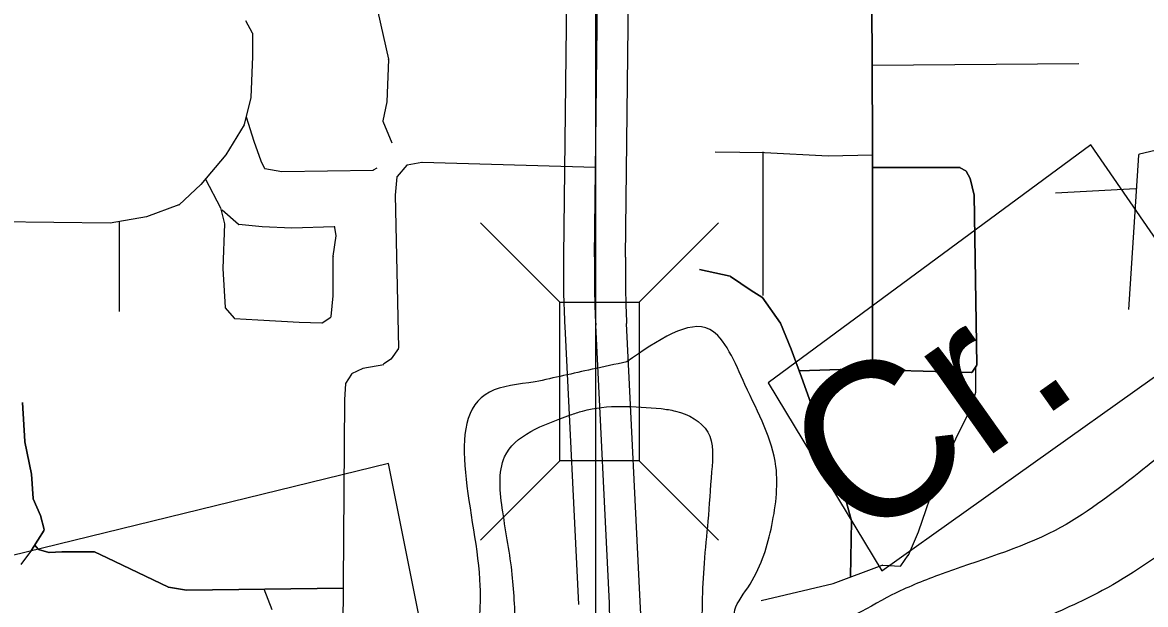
# Model space of a CAD drawing. Extents: x 408847 to 817539, y 923858 to 1151780.
# Drawn here: x 481921 to 485546, y 1069376 to 1071255 of the extents above; entities that cross this region are included whole.
import ezdxf

# ---------------------------------------------------------------- set-up
doc = ezdxf.new("R2010")
doc.units = 0
for name, color, linetype in [('Bridges', 7, 'Continuous'), ('Lakes and Ponds', 7, 'Continuous'), ('Level 12', 7, 'Continuous'), ('Level 42', 7, 'Continuous'), ('Level 6', 7, 'Continuous'), ('Local Roads Improved', 7, 'Continuous'), ('Local Roads Paved', 7, 'Continuous'), ('Masks for Text', 7, 'Continuous'), ('Section Lines', 7, 'Continuous'), ('US Routes Highway Center Lines', 7, 'Continuous')]:
    doc.layers.add(name, color=color, linetype=linetype)

msp = doc.modelspace()

# ---------------------------------------------------------------- linework, layer by layer
at = {"layer": 'Bridges'}
for p, q in [((483655.6, 1070352), (483399.6, 1070608)), ((483911.6, 1070352), (484167.6, 1070608)), ((483655.6, 1069840), (483399.6, 1069584)), ((483911.6, 1069840), (484167.6, 1069584))]:
    msp.add_line(p, q, dxfattribs=at)
msp.add_lwpolyline([(483655.6, 1069840), (483655.6, 1070352), (483911.6, 1070352), (483911.6, 1069840)], close=True, dxfattribs=at)
at = {"layer": 'Lakes and Ponds'}
for points in [[(486692.9, 1072648.5), (486675.8, 1072588.7), (486637.7, 1072472.5), (486535.6, 1072272.3), (486421.5, 1072094.1), (486299.4, 1071946), (486281.3, 1071745.7), (486371.4, 1071455.4), (486501.6, 1071131.1), (486525.6, 1070782.7), (486393.5, 1070586.5), (486199.2, 1070454.3), (486149.2, 1070572.4), (486255.3, 1070848.7), (486253.3, 1071037), (486115.2, 1070898.8), (486019.1, 1070726.6), (485924.9, 1070524.4), (485937, 1070376.2), (485748.8, 1070176), (485696.7, 1069993.8), (485524.5, 1069801.6), (485254.2, 1069615.4), (484877.8, 1069471.2), (484727.6, 1069407.1), (484429.3, 1069293), (484219.1, 1069350.9), (484262, 1069430.5), (484337.2, 1069619.4), (484353.2, 1069821.6), (484253.1, 1070085.9), (484139.4, 1070264), (483871.9, 1070159.4)], [(483871.9, 1070159.4), (483759.5, 1070135.3), (483576.1, 1070094.5)], [(483576.1, 1070094.5), (483428.6, 1070061.7), (483397.9, 1069436.6), (483397.9, 1069234.4), (483410.2, 1069093.5), (483376.1, 1068994.7), (483121.9, 1068816.5), (482869.6, 1068636.3), (482537.2, 1068492.1), (482228.9, 1068398), (481862.5, 1068368), (481371.9, 1068307.9), (481085.6, 1068207.8), (480861.4, 1068203.8), (480719.2, 1068155.7), (480312.8, 1068233.8), (480307.8, 1068237.7)]]:
    msp.add_spline(points, degree=3, dxfattribs=at)
at = {"layer": 'Level 12'}
for points in [[(483689.8, 1069988), (483728.8, 1070000.5), (483982.9, 1070008.5)], [(483982.9, 1070008.5), (484029.1, 1070000.5), (484133.3, 1069933), (484145.6, 1069804.4), (484133.3, 1069645), (484121.1, 1069510.2), (484114.9, 1069381.5), (484108.8, 1069222.2), (484072, 1069105.7), (483909, 1069070.5)], [(483533.9, 1069055.9), (483514.4, 1069283.4), (483502.1, 1069473.4), (483471.5, 1069675.7), (483477.6, 1069853.4), (483689.8, 1069988)], [(485928.2, 1069783.6), (485666.7, 1069591.4), (485406.4, 1069421.2), (485194.1, 1069321.1), (484849.8, 1069154.9), (484497.4, 1069020.7), (484159, 1068936.6), (484116.5, 1068917.3), (484093.5, 1068843.7), (484261.1, 1068646.3), (484615.5, 1068406), (484879.8, 1068219.8), (485038, 1068027.6), (485108, 1067881.5), (485312.3, 1067841.4), (485460.4, 1068023.6), (485444.4, 1068584.2), (485460.4, 1068754.4), (485480.5, 1068940.6), (485600.6, 1069148.9), (485752.8, 1069261), (485947.2, 1069371.6)]]:
    msp.add_spline(points, degree=3, dxfattribs=at)
at = {"layer": 'Level 6'}
for p, q in [((483757.1, 1077880.9), (483667.3, 1070500)), ((483867.3, 1070497.5), (483957.1, 1077878.4)), ((483915.4, 1069385.9), (483871.3, 1070283.1)), ((483671.5, 1070273.2), (483715.6, 1069376.1))]:
    msp.add_line(p, q, dxfattribs=at)
for centre, radius, start, end in [((487367.1, 1070455), 3700, 179.303, 182.8154), ((487367.1, 1070455), 3500, 179.303, 182.8154), ((480219.9, 1069204.2), 3700, 357.7702, 2.8154)]:
    msp.add_arc(centre, radius, start, end, dxfattribs=at)
at = {"layer": 'Local Roads Improved'}
for p, q in [((484664.4, 1070874.3), (484661.7, 1071481.5)), ((482641.4, 1071261.2), (482663.1, 1071221.1)), ((482663.4, 1071220.1), (482663.4, 1071144.9)), ((482663.4, 1071144.9), (482658.5, 1071013.2)), ((482658.5, 1071012.8), (482636.6, 1070925.4)), ((482636.4, 1070924.8), (482578, 1070827.5)), ((484664.5, 1070134.1), (484664.4, 1070874.3)), ((482577.8, 1070827.3), (482497.5, 1070732.2)), ((484947.1, 1070786.4), (484664.4, 1070786.4)), ((484966, 1070775.9), (484948, 1070786.1)), ((484979.8, 1070751.5), (484966.7, 1070775.1)), ((484993.4, 1070697.6), (484980, 1070751)), ((482497.3, 1070732.1), (482426.9, 1070666.5)), ((485001.5, 1070150.2), (484993.4, 1070697.1)), ((482426.2, 1070666.1), (482321.8, 1070627.2)), ((482204.3, 1070607.6), (481564.9, 1070614.9)), ((482321.4, 1070627.1), (482204.6, 1070607.6)), ((484205.5, 1070435.7), (484106.1, 1070457.2)), ((484273.3, 1070389.7), (484206.2, 1070435.4)), ((484308.1, 1070368.3), (484273.4, 1070389.7)), ((484367.6, 1070284.7), (484308.6, 1070367.8)), ((484402.8, 1070200.9), (484367.8, 1070284.3)), ((484435.2, 1070110.2), (484402.8, 1070200.8)), ((484428, 1070130.1), (484594.2, 1070136.1)), ((484594.3, 1070136.1), (484984.2, 1070125.3)), ((484986, 1070126.2), (485001.2, 1070149.1)), ((484998.8, 1070061.9), (484998.8, 1070145.5)), ((484580.8, 1069705.5), (484435.2, 1070110.2)), ((484982.7, 1070007.8), (484998.7, 1070061.3)), ((484953, 1069951), (484982.6, 1070007.5)), ((484874.8, 1069789.2), (484953, 1069950.9)), ((484812.8, 1069611), (484874.7, 1069789)), ((484596.9, 1069646.3), (484580.8, 1069705.3)), ((484594.3, 1069465.3), (484597, 1069645.8)), ((484780.5, 1069535.6), (484812.7, 1069610.9)), ((484756.7, 1069501.3), (484780.3, 1069535.3)), ((484537.8, 1069443.7), (484696.4, 1069502.9)), ((484697.2, 1069503), (484755, 1069500.4)), ((484305.7, 1069389.7), (484537.5, 1069443.7))]:
    msp.add_line(p, q, dxfattribs=at)
for centre, start, end in [((482661.4, 1071220.1), 0, 28.4545), ((482661.4, 1071144.9), 357.88, 360), ((482656.5, 1071013.3), 345.9705, 357.88), ((482634.7, 1070925.9), 329.0488, 345.9705), ((482576.3, 1070828.6), 319.7777, 329.0488), ((484947.1, 1070784.4), 60.2428, 90), ((484965, 1070774.1), 29.0425, 60.2428), ((484978.1, 1070750.6), 14.0295, 29.0425), ((482495.9, 1070733.5), 312.9688, 319.7777), ((484991.4, 1070697.1), 0.8463, 14.0295), ((482425.5, 1070667.9), 290.4192, 312.9688), ((482204.3, 1070609.6), 269.3436, 279.467), ((482321.1, 1070629.1), 279.467, 290.4192), ((484205.1, 1070433.7), 55.771, 77.7936), ((484274.4, 1070391.4), 235.771, 238.3798), ((484307, 1070366.6), 35.349, 58.3798), ((484366, 1070283.5), 22.7408, 35.349), ((484400.9, 1070200.1), 19.6446, 22.7408), ((484594.3, 1070134.1), 88.419, 92.0464), ((484999.5, 1070150.2), 326.3231, 0.8463), ((484984.3, 1070127.3), 268.419, 326.3231), ((484996.8, 1070061.9), 343.3086, 0), ((484980.8, 1070008.4), 332.3657, 343.3086), ((484954.8, 1069950.1), 152.3657, 154.2151), ((484876.6, 1069788.3), 154.2151, 160.7962), ((484578.9, 1069704.8), 15.2479, 19.7898), ((484595, 1069645.8), 359.1453, 15.2479), ((484810.9, 1069611.7), 336.8117, 340.7962), ((484778.6, 1069536.4), 325.3182, 336.8117), ((484697.1, 1069501), 87.3961, 110.4589), ((484755.1, 1069502.4), 267.3961, 325.3182), ((484537.1, 1069445.6), 283.0982, 290.4589)]:
    msp.add_arc(centre, 2, start, end, dxfattribs=at)
at = {"layer": 'Local Roads Paved'}
for p, q in [((484661.7, 1071481.5), (484664.4, 1070874.3)), ((483067.9, 1071289.5), (483102.8, 1071136.3)), ((483102.8, 1071135.8), (483097.5, 1070998.6)), ((484663.3, 1071117.2), (485330.6, 1071122.6)), ((483097.4, 1070998.3), (483084.1, 1070937)), ((482642.9, 1070950.6), (482668.3, 1070871.4)), ((483084.2, 1070935.8), (483113.6, 1070866.2)), ((482668.3, 1070871.3), (482690.2, 1070808)), ((484664.4, 1070874.3), (484664.5, 1070134.1)), ((484157.4, 1070837.6), (484316.5, 1070834.9)), ((484311.1, 1070837.6), (484311.1, 1070373.5)), ((484316.5, 1070834.9), (484521.4, 1070824.2)), ((484521.5, 1070824.2), (484664.4, 1070827.3)), ((485523.6, 1070826.4), (485491.4, 1070328.5)), ((485644.2, 1070857.2), (485526.7, 1070830)), ((482690.3, 1070807.7), (482702, 1070784.3)), ((483054.4, 1070778.8), (483066.2, 1070785.9)), ((483161.7, 1070793.9), (483130.2, 1070757.2)), ((483210.5, 1070802.5), (483162.9, 1070794.6)), ((483770.8, 1070786.3), (483210.9, 1070802.6)), ((484664.4, 1070786.4), (484947.1, 1070786.4)), ((484948, 1070786.1), (484966, 1070775.9)), ((482703.4, 1070783.3), (482758.4, 1070773.7)), ((482758.8, 1070773.7), (483053.4, 1070778.5)), ((483129.8, 1070756.1), (483124.4, 1070697.4)), ((484966.7, 1070775.1), (484979.8, 1070751.5)), ((484980, 1070751), (484993.4, 1070697.6)), ((482511.8, 1070749.2), (482560.7, 1070656.7)), ((485514.5, 1070718.1), (485255, 1070704.2)), ((483124.4, 1070697.2), (483135.2, 1070204.2)), ((484993.4, 1070697.1), (485001.5, 1070150.2)), ((482560.9, 1070656.2), (482573, 1070605.4)), ((482619, 1070603.1), (482565.7, 1070649.1)), ((482233.8, 1070612.5), (482233.8, 1070321.8)), ((482573.1, 1070604.9), (482568.2, 1070461.1)), ((482695.1, 1070595.4), (482620.1, 1070602.6)), ((482790.2, 1070590.5), (482695.2, 1070595.4)), ((482927.7, 1070595.3), (482790.4, 1070590.5)), ((482934.3, 1070566.4), (482929.8, 1070593.6)), ((482924.6, 1070500.3), (482934.3, 1070565.8)), ((482924.6, 1070373.2), (482924.6, 1070500)), ((482568.2, 1070461), (482575.5, 1070334.7)), ((484106.1, 1070457.2), (484205.5, 1070435.7)), ((484206.2, 1070435.4), (484273.3, 1070389.7)), ((484273.4, 1070389.7), (484308.1, 1070368.3)), ((482917.4, 1070305.7), (482924.6, 1070373)), ((484308.6, 1070367.8), (484367.6, 1070284.7)), ((482575.9, 1070333.5), (482604.3, 1070300.5)), ((482605.6, 1070299.8), (482680.5, 1070295)), ((482680.5, 1070295), (482814.7, 1070287.6)), ((482814.8, 1070287.6), (482887.3, 1070285.2)), ((482888.5, 1070285.6), (482916.5, 1070304.2)), ((484367.8, 1070284.3), (484402.8, 1070200.9)), ((483134.8, 1070203), (483111.2, 1070168.8)), ((484402.8, 1070200.8), (484435.2, 1070110.2)), ((483019.6, 1070137.6), (482983.7, 1070120.8)), ((483088.1, 1070149.9), (483020, 1070137.7)), ((483110.6, 1070168.2), (483086.7, 1070152.3)), ((484594.2, 1070136.1), (484428, 1070130.1)), ((484984.2, 1070125.3), (484594.3, 1070136.1)), ((485001.2, 1070149.1), (484986, 1070126.2)), ((484998.8, 1070061.9), (484998.8, 1070145.5)), ((482982.9, 1070120.1), (482963.9, 1070089.3)), ((484435.2, 1070110.2), (484580.8, 1069705.5)), ((482963.6, 1070088.3), (482961.2, 1070037.6)), ((484982.7, 1070007.8), (484998.7, 1070061.3)), ((481921.3, 1070027.8), (481928.6, 1069901.9)), ((481928.6, 1069901.9), (481921.3, 1070027.8)), ((482961.2, 1070037.5), (482951.4, 1068884.8)), ((484953, 1069951), (484982.6, 1070007.5)), ((484874.8, 1069789.2), (484953, 1069950.9)), ((481928.6, 1069901.6), (481950.6, 1069796.7)), ((481950.6, 1069796.7), (481928.6, 1069901.6)), ((481950.6, 1069796.7), (481955.4, 1069718)), ((481955.4, 1069718), (481950.6, 1069796.7)), ((484812.8, 1069611), (484874.7, 1069789)), ((481955.6, 1069717.3), (481979.8, 1069664)), ((481979.8, 1069664), (481955.6, 1069717.3)), ((484580.8, 1069705.3), (484596.9, 1069646.3)), ((481979.9, 1069663.7), (481991.9, 1069618.3)), ((481991.9, 1069618.3), (481979.9, 1069663.7)), ((484597, 1069645.8), (484594.3, 1069465.3)), ((481991.6, 1069616.7), (481950.6, 1069551.6)), ((481950.6, 1069551.6), (481991.6, 1069616.7)), ((484780.5, 1069535.6), (484812.7, 1069610.9)), ((481972.2, 1069554.5), (481961.1, 1069568.3)), ((481961.1, 1069568.3), (481972.2, 1069554.5)), ((482006.4, 1069544.3), (481973.2, 1069553.8)), ((481973.2, 1069553.8), (482006.4, 1069544.3)), ((481950.5, 1069551.5), (481916.6, 1069505.3)), ((482048.2, 1069546.6), (482007.1, 1069544.2)), ((482007.1, 1069544.2), (482048.2, 1069546.6)), ((482152.7, 1069546.6), (482048.3, 1069546.6)), ((482048.3, 1069546.6), (482152.7, 1069546.6)), ((482194.7, 1069527.1), (482153.6, 1069546.5)), ((482153.6, 1069546.5), (482194.7, 1069527.1)), ((482392.2, 1069432), (482194.7, 1069527.1)), ((482194.7, 1069527.1), (482392.2, 1069432)), ((484756.7, 1069501.3), (484780.3, 1069535.3)), ((484537.8, 1069443.7), (484696.4, 1069502.9)), ((484697.2, 1069503), (484755, 1069500.4)), ((482450.8, 1069422.1), (482392.7, 1069431.8)), ((482392.7, 1069431.8), (482450.8, 1069422.1)), ((482956.3, 1069429.4), (482451.2, 1069422.1)), ((482451.2, 1069422.1), (482956.3, 1069429.4)), ((482726.8, 1069358.9), (482701.7, 1069425.7)), ((484305.7, 1069389.7), (484537.5, 1069443.7))]:
    msp.add_line(p, q, dxfattribs=at)
for centre, radius, start, end in [((483100.8, 1071135.9), 2, 357.7554, 12.8415), ((483095.5, 1070998.7), 2, 347.7411, 357.7554), ((483086.1, 1070936.6), 2, 167.7411, 202.9219), ((482670.2, 1070872), 2, 197.7364, 199.0847), ((484316.4, 1070832.9), 2, 86.9857, 89.0285), ((484521.5, 1070826.2), 2, 266.9857, 271.246), ((485527.6, 1070826.1), 4, 103.0005, 176.2933), ((482692.1, 1070808.6), 2, 199.0847, 206.5536), ((483163.2, 1070792.6), 2, 99.4669, 139.4128), ((483210.9, 1070800.6), 2, 88.3341, 99.4669), ((484947.1, 1070784.4), 2, 60.2428, 90), ((482703.8, 1070785.2), 2, 206.5536, 260.1294), ((482758.7, 1070775.7), 2, 260.1294, 270.9474), ((483053.4, 1070780.5), 2, 270.9474, 300.9763), ((483131.8, 1070755.9), 2, 139.4128, 174.8081), ((484965, 1070774.1), 2, 29.0425, 60.2428), ((484978.1, 1070750.6), 2, 14.0295, 29.0425), ((483126.4, 1070697.3), 2, 174.8081, 181.2515), ((484991.4, 1070697.1), 2, 0.8463, 14.0295), ((482559, 1070655.7), 2, 13.3861, 27.8855), ((482571.1, 1070604.9), 2, 358.0595, 13.3861), ((482620.3, 1070604.6), 2, 229.1708, 264.4697), ((482695.3, 1070597.4), 2, 264.4697, 267.0629), ((482790.3, 1070592.5), 2, 267.0629, 272.0106), ((482927.8, 1070593.3), 2, 9.4577, 92.0106), ((482932.3, 1070566.1), 2, 351.5772, 9.4577), ((482926.6, 1070500), 2, 171.5772, 180), ((482570.2, 1070461.1), 2, 178.0595, 183.3002), ((484205.1, 1070433.7), 2, 55.771, 77.7936), ((484274.4, 1070391.4), 2, 235.771, 238.3798), ((482922.6, 1070373.2), 2, 353.8875, 0), ((484307, 1070366.6), 2, 35.349, 58.3798), ((482577.5, 1070334.8), 2, 183.3002, 220.5872), ((482605.8, 1070301.8), 2, 220.5872, 266.3068), ((482680.6, 1070297), 2, 266.3068, 266.8763), ((482814.8, 1070289.6), 2, 266.8763, 268.0899), ((482887.4, 1070287.2), 2, 268.0899, 303.7032), ((482915.4, 1070305.9), 2, 303.7032, 353.8875), ((484366, 1070283.5), 2, 22.7408, 35.349), ((483133.2, 1070204.1), 2, 325.3182, 1.2515), ((484400.9, 1070200.1), 2, 19.6446, 22.7408), ((483020.4, 1070135.8), 2, 100.1296, 115.0278), ((483109.5, 1070169.9), 2, 303.7032, 325.3182), ((484594.3, 1070134.1), 2, 88.419, 92.0464), ((484999.5, 1070150.2), 2, 326.3231, 0.8463), ((482984.6, 1070119), 2, 115.0278, 148.4052), ((484984.3, 1070127.3), 2, 268.419, 326.3231), ((482965.6, 1070088.2), 2, 148.4052, 177.275), ((484996.8, 1070061.9), 2, 343.3086, 0), ((482963.2, 1070037.5), 2, 177.275, 179.5147), ((484980.8, 1070008.4), 2, 332.3657, 343.3086), ((484954.8, 1069950.1), 2, 152.3657, 154.2151), ((481930.6, 1069902), 2, 183.3002, 191.8158), ((481930.6, 1069902), 2, 183.3002, 191.8158), ((484876.6, 1069788.3), 2, 154.2151, 160.7962), ((481957.4, 1069718.1), 2, 183.5306, 204.4332), ((481957.4, 1069718.1), 2, 183.5306, 204.4332), ((484578.9, 1069704.8), 2, 15.2479, 19.7898), ((481978, 1069663.2), 2, 14.7365, 24.4332), ((481978, 1069663.2), 2, 14.7365, 24.4332), ((484595, 1069645.8), 2, 359.1453, 15.2479), ((481989.9, 1069617.8), 2, 327.8171, 14.7365), ((481989.9, 1069617.8), 2, 327.8171, 14.7365), ((484810.9, 1069611.7), 2, 336.8117, 340.7962), ((481973.7, 1069555.7), 2, 218.6459, 254.0471), ((481973.7, 1069555.7), 2, 218.6459, 254.0471), ((481948.9, 1069552.7), 2, 323.6293, 327.8171), ((482007, 1069546.2), 2, 254.0471, 273.3681), ((482007, 1069546.2), 2, 254.0471, 273.3681), ((482048.3, 1069544.6), 2, 90, 93.3681), ((482048.3, 1069544.6), 2, 90, 93.3681), ((482152.7, 1069544.6), 2, 64.7879, 90), ((482152.7, 1069544.6), 2, 64.7879, 90), ((482193.8, 1069525.3), 2, 64.2789, 64.7879), ((482193.8, 1069525.3), 2, 64.2789, 64.7879), ((484778.6, 1069536.4), 2, 325.3182, 336.8117), ((484697.1, 1069501), 2, 87.3961, 110.4589), ((484755.1, 1069502.4), 2, 267.3961, 325.3182), ((482393, 1069433.8), 2, 244.2789, 260.5331), ((482393, 1069433.8), 2, 244.2789, 260.533), ((482451.2, 1069424.1), 2, 260.5331, 270.8307), ((482451.2, 1069424.1), 2, 260.533, 270.8307), ((484537.1, 1069445.6), 2, 283.0982, 290.4589)]:
    msp.add_arc(centre, radius, start, end, dxfattribs=at)
at = {"layer": 'Masks for Text'}
for points in [[(484695.3, 1069484.4), (485783.4, 1070259.2), (485369.5, 1070860.4), (484328.1, 1070092.2)], [(479005.4, 1068051.4), (483263.4, 1069030.2), (483103.2, 1069831.7), (478885.3, 1068799.5)]]:
    msp.add_lwpolyline(points, close=True, dxfattribs=at)
at = {"layer": 'Section Lines'}
msp.add_line((483771, 1072812.2), (483771.3, 1067453), dxfattribs=at)
at = {"layer": 'US Routes Highway Center Lines'}
for p, q in [((483767.3, 1070498.8), (483857.1, 1077879.7)), ((483815.5, 1069381), (483771.4, 1070278.1))]:
    msp.add_line(p, q, dxfattribs=at)
for centre, start, end in [((487367.1, 1070455), 179.303, 182.8154), ((480219.9, 1069204.2), 357.7702, 2.8154)]:
    msp.add_arc(centre, 3600, start, end, dxfattribs=at)

# ---------------------------------------------------------------- texts
at = {"layer": 'Level 42'}
msp.add_text('Cr.', height=500, rotation=35.2729, dxfattribs=at).set_placement((484623.1, 1069558.7))

doc.saveas('drawing.dxf')
